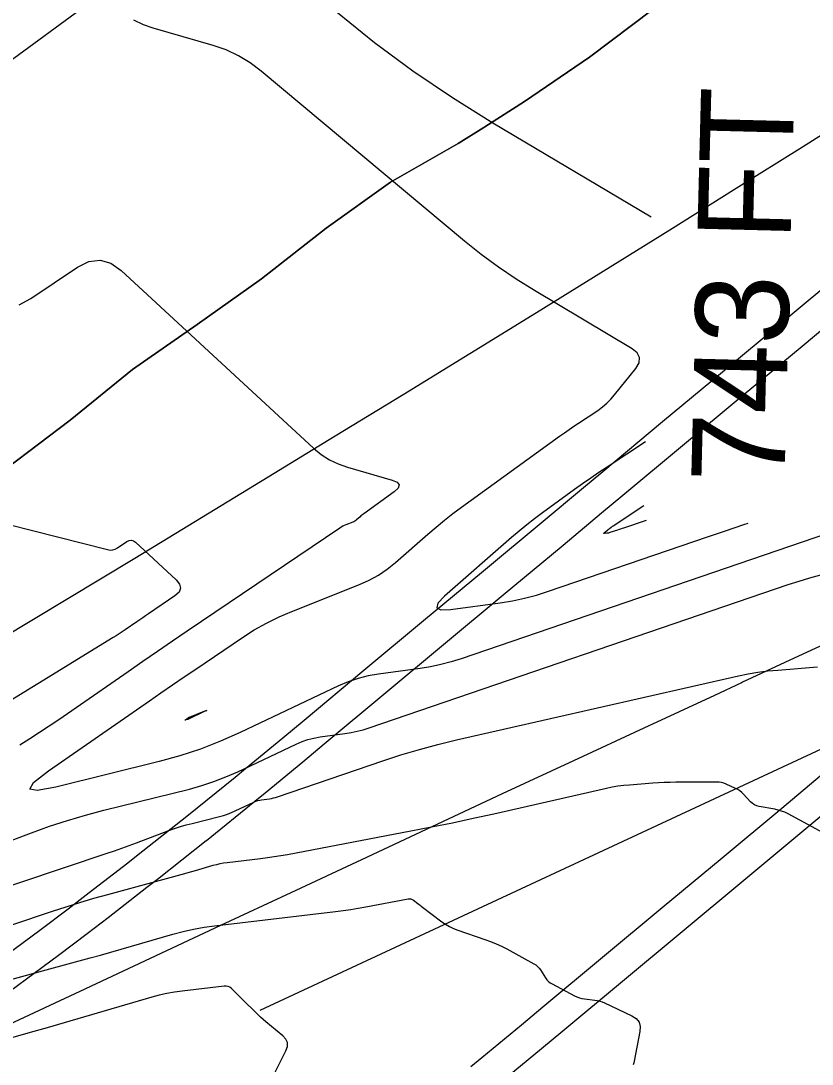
# Model space of a CAD drawing. Extents: x 1354696 to 1366163, y 660729 to 670380.
# Drawn here: x 1361169.7 to 1361220.6, y 664656.9 to 664723.9 of the extents above; entities that cross this region are included whole.
import ezdxf

# ---------------------------------------------------------------- set-up
doc = ezdxf.new("R2010")
doc.units = 0
for name, color, linetype in [('R_Contour Annot', 7, 'Continuous'), ('R_Contours', 7, 'Continuous'), ('R_Detour', 7, 'Continuous'), ('R_Erosion', 7, 'Continuous'), ('R_Fin Surface', 7, 'Continuous')]:
    doc.layers.add(name, color=color, linetype=linetype)

msp = doc.modelspace()

# ---------------------------------------------------------------- linework, layer by layer
at = {"layer": 'R_Contours'}
for points in [[(1361169.55, 664741.144), (1361169.906, 664741.098), (1361171.327, 664740.917), (1361171.667, 664740.843), (1361171.977, 664740.713), (1361172.256, 664740.526), (1361172.505, 664740.283), (1361174.949, 664737.444), (1361175.445, 664736.891), (1361175.962, 664736.359), (1361176.501, 664735.85), (1361177.061, 664735.362), (1361190.074, 664724.487), (1361192.468, 664722.566), (1361194.934, 664720.744), (1361197.47, 664719.023), (1361200.077, 664717.401), (1361210.256, 664711.346)], [(1361223.229, 664691.544), (1361198.027, 664682.929), (1361197.382, 664682.726), (1361196.73, 664682.555), (1361196.07, 664682.416), (1361195.403, 664682.309), (1361192.719, 664681.944), (1361192.056, 664681.828), (1361191.407, 664681.663), (1361190.773, 664681.447), (1361190.153, 664681.182), (1361183.825, 664678.186), (1361182.555, 664677.623), (1361181.261, 664677.125), (1361179.945, 664676.692), (1361178.604, 664676.324), (1361171.964, 664674.678), (1361170.766, 664674.454), (1361170.287, 664674.555), (1361170.528, 664674.982), (1361171.487, 664675.732), (1361177.979, 664680.227), (1361178.723, 664680.741), (1361179.469, 664681.253), (1361180.217, 664681.763), (1361180.966, 664682.271), (1361183.965, 664684.298), (1361184.726, 664684.783), (1361185.51, 664685.224), (1361186.317, 664685.623), (1361187.147, 664685.978), (1361191.491, 664687.701), (1361192.119, 664687.981), (1361192.716, 664688.312), (1361193.282, 664688.693), (1361193.817, 664689.125), (1361195.897, 664690.952), (1361196.421, 664691.403), (1361196.957, 664691.84), (1361197.502, 664692.265), (1361198.057, 664692.677), (1361204.369, 664697.244), (1361204.671, 664697.46), (1361204.975, 664697.672), (1361205.281, 664697.882), (1361205.589, 664698.087), (1361206.827, 664698.905), (1361207.126, 664699.12), (1361207.406, 664699.357), (1361207.666, 664699.615), (1361207.907, 664699.894), (1361209.265, 664701.603), (1361209.478, 664701.968), (1361209.51, 664702.3), (1361209.362, 664702.599), (1361209.034, 664702.865), (1361202.743, 664706.606), (1361201.571, 664707.335), (1361200.431, 664708.11), (1361199.322, 664708.929), (1361198.246, 664709.793), (1361185.171, 664720.719), (1361184.461, 664721.253), (1361183.709, 664721.706), (1361182.913, 664722.077), (1361182.074, 664722.366), (1361178.231, 664723.477), (1361177.59, 664723.702), (1361176.988, 664723.997)], [(1361169.592, 664705.682), (1361170.357, 664706.096), (1361173.35, 664708.116), (1361174.087, 664708.481), (1361174.804, 664708.567), (1361175.499, 664708.374), (1361176.173, 664707.901), (1361188.543, 664696.476), (1361189.033, 664696.072), (1361189.56, 664695.733), (1361190.122, 664695.458), (1361190.722, 664695.247), (1361193.6, 664694.415), (1361193.918, 664694.279), (1361194.045, 664694.11), (1361193.983, 664693.908), (1361193.73, 664693.673), (1361191.762, 664692.25), (1361191.702, 664692.205), (1361191.644, 664692.159), (1361191.586, 664692.112), (1361191.53, 664692.064), (1361191.306, 664691.867), (1361191.248, 664691.821), (1361191.187, 664691.78), (1361191.123, 664691.744), (1361191.056, 664691.714), (1361190.604, 664691.535), (1361190.507, 664691.493), (1361190.413, 664691.447), (1361190.321, 664691.395), (1361190.232, 664691.338), (1361180.417, 664684.704), (1361179.463, 664684.058), (1361178.51, 664683.408), (1361177.56, 664682.756), (1361176.611, 664682.101), (1361172.155, 664679.016), (1361171.537, 664678.595), (1361170.914, 664678.182), (1361170.285, 664677.779), (1361169.651, 664677.384)], [(1361209.891, 664696.89), (1361207.423, 664695.259), (1361206.893, 664694.906), (1361206.367, 664694.546), (1361205.845, 664694.181), (1361205.327, 664693.81), (1361203.263, 664692.317), (1361202.751, 664691.937), (1361202.249, 664691.546), (1361201.757, 664691.143), (1361201.274, 664690.729), (1361196.972, 664686.947), (1361196.543, 664686.497), (1361196.465, 664686.206), (1361196.736, 664686.075), (1361197.357, 664686.103), (1361200.541, 664686.536), (1361201.332, 664686.663), (1361202.115, 664686.828), (1361202.888, 664687.031), (1361203.653, 664687.271), (1361213.87, 664690.764), (1361215.045, 664691.164), (1361216.22, 664691.561), (1361216.488, 664691.65)], [(1361164.087, 664692.793), (1361175.29, 664689.95), (1361175.46, 664689.924), (1361175.624, 664689.934), (1361175.781, 664689.98), (1361175.933, 664690.062), (1361176.525, 664690.463), (1361176.672, 664690.535), (1361176.813, 664690.552), (1361176.951, 664690.514), (1361177.085, 664690.42), (1361179.699, 664688.005), (1361179.924, 664687.728), (1361179.986, 664687.464), (1361179.885, 664687.212), (1361179.621, 664686.972), (1361177.925, 664685.826), (1361177.736, 664685.698), (1361177.548, 664685.569), (1361177.359, 664685.44), (1361177.171, 664685.31), (1361176.421, 664684.79), (1361176.232, 664684.662), (1361176.042, 664684.536), (1361175.85, 664684.413), (1361175.656, 664684.292), (1361165.931, 664678.337)], [(1361209.925, 664691.816), (1361208.475, 664691.337), (1361208.38, 664691.305), (1361208.284, 664691.273), (1361208.188, 664691.241), (1361208.093, 664691.208), (1361207.602, 664691.041), (1361207.561, 664691.028), (1361207.519, 664691.017), (1361207.476, 664691.008), (1361207.434, 664691.001), (1361207.261, 664690.977), (1361207.227, 664690.976), (1361207.212, 664690.983), (1361207.217, 664690.999), (1361207.24, 664691.023), (1361207.473, 664691.228), (1361207.499, 664691.251), (1361207.526, 664691.272), (1361207.553, 664691.294), (1361207.581, 664691.314), (1361207.693, 664691.395), (1361207.721, 664691.415), (1361207.75, 664691.435), (1361207.778, 664691.455), (1361207.807, 664691.474), (1361209.788, 664692.782)], [(1361163.391, 664669.105), (1361170.404, 664671.747), (1361171.551, 664672.16), (1361172.708, 664672.539), (1361173.877, 664672.884), (1361175.055, 664673.194), (1361180.549, 664674.556), (1361181.348, 664674.775), (1361182.132, 664675.033), (1361182.903, 664675.33), (1361183.66, 664675.666), (1361187.43, 664677.451), (1361187.799, 664677.609), (1361188.177, 664677.737), (1361188.564, 664677.836), (1361188.959, 664677.905), (1361190.558, 664678.122), (1361190.956, 664678.186), (1361191.349, 664678.269), (1361191.737, 664678.371), (1361192.121, 664678.492), (1361219.078, 664687.706), (1361219.769, 664687.932), (1361220.465, 664688.139), (1361221.166, 664688.328)], [(1361150.033, 664661.966), (1361175.252, 664670.425), (1361175.728, 664670.587), (1361176.202, 664670.753), (1361176.674, 664670.924), (1361177.145, 664671.099), (1361179.231, 664671.885), (1361179.6, 664672.018), (1361179.973, 664672.139), (1361180.348, 664672.25), (1361180.727, 664672.35), (1361182.494, 664672.788), (1361182.751, 664672.859), (1361183.003, 664672.942), (1361183.251, 664673.037), (1361183.495, 664673.145), (1361184.707, 664673.719), (1361184.826, 664673.77), (1361184.948, 664673.811), (1361185.072, 664673.843), (1361185.199, 664673.865), (1361185.713, 664673.935), (1361185.841, 664673.955), (1361185.968, 664673.982), (1361186.093, 664674.015), (1361186.216, 664674.054), (1361192.989, 664676.369), (1361194.163, 664676.753), (1361195.346, 664677.105), (1361196.538, 664677.426), (1361197.739, 664677.715), (1361215.873, 664681.827), (1361216.499, 664681.957), (1361217.128, 664682.064), (1361217.762, 664682.148), (1361218.398, 664682.208), (1361220.951, 664682.405)], [(1361221.318, 664671.74), (1361219.058, 664672.962), (1361218.856, 664673.06), (1361218.649, 664673.142), (1361218.435, 664673.206), (1361218.216, 664673.253), (1361217.208, 664673.428), (1361217.051, 664673.468), (1361216.906, 664673.531), (1361216.774, 664673.618), (1361216.655, 664673.728), (1361216.201, 664674.22), (1361216.085, 664674.333), (1361215.96, 664674.434), (1361215.826, 664674.521), (1361215.682, 664674.595), (1361215.089, 664674.866), (1361214.939, 664674.926), (1361214.785, 664674.968), (1361214.628, 664674.993), (1361214.467, 664675.001), (1361211.849, 664674.99), (1361211.475, 664674.986), (1361211.102, 664674.974), (1361210.728, 664674.955), (1361210.355, 664674.93), (1361208.863, 664674.815), (1361208.491, 664674.78), (1361208.121, 664674.731), (1361207.753, 664674.668), (1361207.387, 664674.592), (1361200.135, 664672.948), (1361198.804, 664672.653), (1361197.47, 664672.369), (1361196.133, 664672.097), (1361194.795, 664671.837), (1361186.871, 664670.335), (1361186.438, 664670.257), (1361186.005, 664670.187), (1361185.57, 664670.125), (1361185.134, 664670.07), (1361182.989, 664669.819), (1361182.753, 664669.787), (1361182.52, 664669.745), (1361182.288, 664669.692), (1361182.059, 664669.63), (1361181.144, 664669.363), (1361180.915, 664669.297), (1361180.686, 664669.232), (1361180.457, 664669.168), (1361180.227, 664669.105), (1361175.284, 664667.761), (1361174.386, 664667.51), (1361173.491, 664667.246), (1361172.601, 664666.969), (1361171.714, 664666.678), (1361145.869, 664658.009)], [(1361158.044, 664659.314), (1361174.162, 664663.694), (1361174.828, 664663.877), (1361175.494, 664664.063), (1361176.159, 664664.252), (1361176.823, 664664.444), (1361179.477, 664665.22), (1361180.143, 664665.4), (1361180.815, 664665.551), (1361181.493, 664665.674), (1361182.176, 664665.768), (1361189.954, 664666.676), (1361190.443, 664666.738), (1361190.931, 664666.808), (1361191.418, 664666.887), (1361191.903, 664666.974), (1361194.631, 664667.491), (1361194.719, 664667.499), (1361194.803, 664667.489), (1361194.882, 664667.461), (1361194.957, 664667.414), (1361195.249, 664667.191), (1361195.322, 664667.136), (1361195.395, 664667.08), (1361195.468, 664667.025), (1361195.541, 664666.969), (1361196.794, 664666.023), (1361197.033, 664665.858), (1361197.283, 664665.712), (1361197.543, 664665.587), (1361197.814, 664665.483), (1361199.566, 664664.885), (1361199.924, 664664.754), (1361200.276, 664664.609), (1361200.622, 664664.448), (1361200.961, 664664.273), (1361202.71, 664663.321), (1361202.836, 664663.242), (1361202.949, 664663.149), (1361203.05, 664663.043), (1361203.138, 664662.923), (1361203.464, 664662.415), (1361203.552, 664662.295), (1361203.653, 664662.189), (1361203.767, 664662.098), (1361203.894, 664662.02), (1361205.334, 664661.258), (1361205.483, 664661.187), (1361205.638, 664661.131), (1361205.796, 664661.09), (1361205.96, 664661.064), (1361206.623, 664660.988), (1361206.786, 664660.963), (1361206.947, 664660.924), (1361207.103, 664660.873), (1361207.256, 664660.809), (1361209.016, 664659.983), (1361209.295, 664659.803), (1361209.474, 664659.573), (1361209.554, 664659.293), (1361209.534, 664658.962), (1361209.163, 664657.067), (1361209.137, 664656.947), (1361209.104, 664656.83)], [(1361185.49, 664655.194), (1361186.765, 664657.73), (1361186.857, 664657.999), (1361186.855, 664658.248), (1361186.758, 664658.477), (1361186.566, 664658.687), (1361185.478, 664659.595), (1361185.305, 664659.742), (1361185.136, 664659.892), (1361184.97, 664660.046), (1361184.806, 664660.203), (1361184.031, 664660.965), (1361183.934, 664661.06), (1361183.836, 664661.155), (1361183.739, 664661.25), (1361183.642, 664661.345), (1361183.252, 664661.725), (1361183.15, 664661.806), (1361183.038, 664661.859), (1361182.917, 664661.885), (1361182.787, 664661.883), (1361180.083, 664661.567), (1361179.589, 664661.499), (1361179.099, 664661.411), (1361178.614, 664661.301), (1361178.133, 664661.172), (1361172.502, 664659.526), (1361171.403, 664659.207), (1361170.302, 664658.894), (1361169.2, 664658.586)]]:
    msp.add_lwpolyline(points, dxfattribs=at)
msp.add_lwpolyline([(1361180.51, 664679.157), (1361180.522, 664679.164), (1361180.535, 664679.17), (1361180.548, 664679.176), (1361181.502, 664679.554), (1361181.625, 664679.601), (1361181.668, 664679.614), (1361181.63, 664679.591), (1361181.511, 664679.533), (1361180.502, 664679.055), (1361180.478, 664679.045), (1361180.455, 664679.036), (1361180.431, 664679.028), (1361180.406, 664679.021), (1361180.308, 664678.997), (1361180.289, 664678.993), (1361180.281, 664678.995), (1361180.285, 664679.001), (1361180.3, 664679.013), (1361180.403, 664679.085), (1361180.427, 664679.101), (1361180.45, 664679.117), (1361180.498, 664679.149)], close=True, dxfattribs=at)
at = {"layer": 'R_Detour'}
for points in [[(1361168.882, 664663.952), (1361170.929, 664665.481), (1361172.755, 664666.862), (1361174.105, 664667.893), (1361176.592, 664669.817), (1361177.257, 664670.336), (1361180.384, 664672.811), (1361180.394, 664672.819), (1361183.487, 664675.316), (1361184.16, 664675.866), (1361186.566, 664677.852), (1361187.934, 664678.99), (1361191.777, 664682.189), (1361195.621, 664685.387), (1361199.464, 664688.585), (1361203.307, 664691.783), (1361205.783, 664693.843), (1361207.151, 664694.981), (1361210.994, 664698.179), (1361214.838, 664701.377), (1361218.681, 664704.576), (1361222.524, 664707.774)], [(1361168.915, 664661.49), (1361170.073, 664662.346), (1361172.13, 664663.882), (1361173.965, 664665.27), (1361175.322, 664666.306), (1361177.822, 664668.24), (1361178.49, 664668.762), (1361181.633, 664671.249), (1361181.643, 664671.257), (1361184.751, 664673.766), (1361185.427, 664674.319), (1361187.845, 664676.315), (1361189.213, 664677.453), (1361193.056, 664680.651), (1361196.9, 664683.849), (1361200.743, 664687.048), (1361204.587, 664690.246), (1361207.062, 664692.305), (1361208.43, 664693.444), (1361212.274, 664696.642), (1361216.117, 664699.84), (1361219.96, 664703.038), (1361223.804, 664706.236)], [(1361198.656, 664656.717), (1361199.368, 664657.299), (1361201.917, 664659.404), (1361203.285, 664660.542), (1361207.128, 664663.74), (1361210.972, 664666.938), (1361214.815, 664670.136), (1361218.659, 664673.335), (1361221.134, 664675.394)], [(1361200.635, 664655.752), (1361203.196, 664657.866), (1361204.564, 664659.005), (1361208.408, 664662.203), (1361212.251, 664665.401), (1361216.094, 664668.599), (1361219.938, 664671.797), (1361222.413, 664673.857)]]:
    msp.add_lwpolyline(points, dxfattribs=at)
at = {"layer": 'R_Erosion'}
msp.add_line((1361093.993, 664666.332), (1361279.14, 664802.18), dxfattribs=at)
for points in [[(1361168.808, 664695.197), (1361172.886, 664698.28), (1361176.888, 664701.526), (1361181.056, 664704.417), (1361185.195, 664707.37), (1361189.343, 664710.628), (1361193.482, 664713.585), (1361197.85, 664716.052), (1361199.485, 664717.088), (1361199.554, 664717.132), (1361202.109, 664718.753), (1361206.294, 664721.61), (1361210.374, 664724.698)], [(1361210.374, 664724.698), (1361206.294, 664721.61), (1361202.109, 664718.753), (1361199.554, 664717.132), (1361199.485, 664717.088), (1361197.85, 664716.052), (1361193.482, 664713.585), (1361189.343, 664710.628), (1361185.195, 664707.37), (1361181.056, 664704.417), (1361176.888, 664701.526), (1361172.886, 664698.28), (1361168.808, 664695.197)], [(1361223.39, 664684.788), (1361218.855, 664682.682), (1361216.134, 664681.419), (1361216.061, 664681.385), (1361214.32, 664680.577), (1361209.785, 664678.471), (1361205.25, 664676.366), (1361200.676, 664674.242), (1361196.147, 664672.125), (1361191.617, 664670.009), (1361187.087, 664667.892), (1361182.557, 664665.775), (1361178.027, 664663.658), (1361173.498, 664661.541), (1361168.968, 664659.424)]]:
    msp.add_lwpolyline(points, dxfattribs=at)
at = {"layer": 'R_Fin Surface'}
msp.add_line((1361185.097, 664660.339), (1361228.613, 664680.597), dxfattribs=at)
msp.add_lwpolyline([(1361168.424, 664684.208), (1361172.731, 664686.802), (1361177.034, 664689.404), (1361181.333, 664692.015), (1361185.628, 664694.634), (1361189.919, 664697.261), (1361194.309, 664699.931), (1361198.599, 664702.564), (1361202.885, 664705.206), (1361207.168, 664707.856), (1361211.446, 664710.514), (1361215.721, 664713.181), (1361219.991, 664715.855), (1361224.258, 664718.539), (1361228.521, 664721.23), (1361232.78, 664723.93), (1361237.036, 664726.638)], dxfattribs=at)

# ---------------------------------------------------------------- texts
at = {"layer": 'R_Contour Annot'}
msp.add_text('743 FT', height=6, rotation=88.55419, dxfattribs=at).set_placement((1361218.826, 664694.167))

doc.saveas('drawing.dxf')
